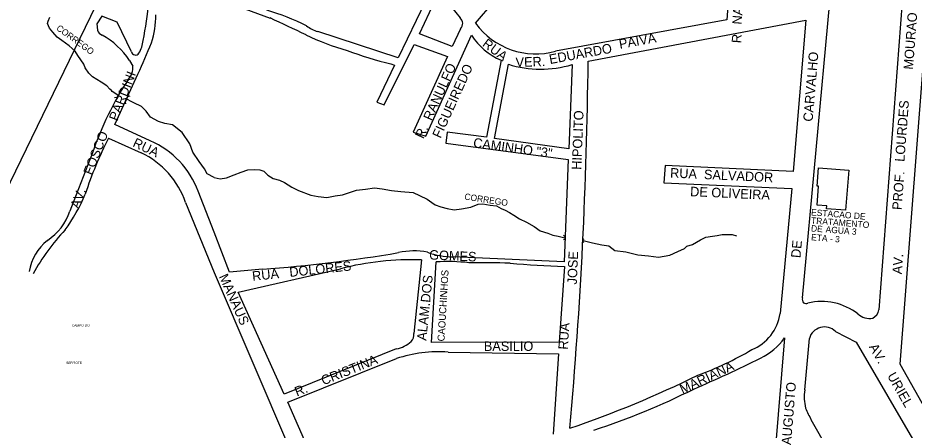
# Model space of a CAD drawing. Extents: x 325709 to 364434, y 7573432 to 7597073.
# Drawn here: x 337558 to 338123, y 7587232 to 7587492 of the extents above; entities that cross this region are included whole.
import ezdxf

# ---------------------------------------------------------------- set-up
doc = ezdxf.new("R2010")
doc.units = 0
for name, color, linetype in [('EDIFEXISTENT', 7, 'Continuous'), ('EDIFIDENTIF', 7, 'Continuous'), ('EDIFOBRAEXIS', 7, 'Continuous'), ('LIMITE_BAIRROS_MUNICIPIOS', 7, 'Continuous'), ('LOGRADOURO', 7, 'Continuous'), ('LOGRADOURO_TEXTO', 7, 'Continuous')]:
    doc.layers.add(name, color=color, linetype=linetype)

msp = doc.modelspace()

# ---------------------------------------------------------------- linework, layer by layer
at = {"layer": 'EDIFEXISTENT'}
for p, q in [((337621.66, 7587444.4), (337620.02, 7587441.57)), ((337621.53, 7587445.75), (337621.66, 7587444.4)), ((337625.46, 7587438.9), (337627, 7587442.32)), ((337627, 7587442.32), (337628.3, 7587442.77)), ((337620.02, 7587441.57), (337618.49, 7587441.38)), ((337625.69, 7587437.63), (337625.46, 7587438.9)), ((338062.03, 7587385.8), (338062.81, 7587397.31)), ((338062.81, 7587397.31), (338081.9, 7587395.79)), ((338081.9, 7587395.79), (338079.89, 7587370.55)), ((338061.9, 7587373.77), (338062.85, 7587385.74)), ((338062.85, 7587385.74), (338062.03, 7587385.8)), ((338068.02, 7587373.29), (338061.9, 7587373.77)), ((338067.88, 7587371.5), (338068.02, 7587373.29)), ((338079.89, 7587370.55), (338067.88, 7587371.5)), ((337902.62, 7587352.05), (337901.77, 7587351.82)), ((337901.95, 7587354.9), (337902.71, 7587354.25)), ((337902.69, 7587353.43), (337902.62, 7587352.05)), ((337902.71, 7587354.25), (337902.69, 7587353.43)), ((337914.28, 7587352.26), (337914.93, 7587352.56)), ((337914.32, 7587351.33), (337914.28, 7587352.26)), ((337914.26, 7587350.58), (337914.32, 7587351.33)), ((337914.76, 7587350.15), (337914.26, 7587350.58))]:
    msp.add_line(p, q, dxfattribs=at)
at = {"layer": 'EDIFOBRAEXIS'}
for points in [[(337620.86, 7587442.94), (337619.3, 7587443.95), (337617.04, 7587445.44), (337616.52, 7587445.97), (337615.58, 7587446.9), (337613.69, 7587448.95), (337610.05, 7587451.37), (337604.58, 7587454.64), (337602.23, 7587456.91), (337600.06, 7587460.28), (337599.13, 7587462.56), (337595.45, 7587468.17), (337593.58, 7587470.75), (337589.78, 7587474.13), (337585.3, 7587477.54), (337582.32, 7587479.73), (337579.49, 7587482.74), (337577.52, 7587485.44), (337576.78, 7587486.89), (337576.21, 7587488.26), (337576.66, 7587489.76), (337577.59, 7587492.2)], [(337681.39, 7587391.16), (337676.96, 7587393.5), (337675.35, 7587396.74), (337671.9, 7587401.32), (337667.86, 7587407.19), (337665.93, 7587412.43), (337661.1, 7587419.56), (337655.08, 7587424.31), (337650.36, 7587425.22), (337646.19, 7587426.45), (337641.25, 7587429.19), (337638.57, 7587432.98), (337635.43, 7587435.94), (337630.7, 7587438.27), (337629.48, 7587438.82), (337626.3, 7587440.56)], [(337681.39, 7587391.16), (337685.13, 7587390.44), (337689.19, 7587390.96), (337693.98, 7587392.91), (337698.42, 7587394.45), (337702.56, 7587395.94), (337706.74, 7587396.22), (337710.12, 7587395.98), (337712.81, 7587395.27), (337715.34, 7587392.76), (337718.56, 7587390.62), (337722.54, 7587389.53), (337725.86, 7587388.05), (337730.4, 7587385.08), (337734.68, 7587383.09), (337742.44, 7587380.04), (337747.05, 7587379.27), (337752.58, 7587378.5), (337757.68, 7587379.56), (337762.35, 7587380.24), (337766.23, 7587381.43), (337771.15, 7587383.17), (337776.94, 7587383.8), (337782.52, 7587384.68), (337787.49, 7587383.96), (337793.35, 7587383.09), (337799.28, 7587382.3), (337807.07, 7587381.71), (337811.02, 7587379.8), (337815.91, 7587377.49), (337818.73, 7587375.48), (337820.88, 7587373.85), (337824.48, 7587372.76), (337828.54, 7587371.58), (337832.92, 7587370.79), (337837.57, 7587371.42), (337843.43, 7587372.53), (337848.1, 7587374.35), (337850.94, 7587374.6), (337855.65, 7587373.73), (337859.51, 7587373.22), (337862.55, 7587371.74), (337865.03, 7587370.57), (337867.7, 7587369.15), (337870.43, 7587367.45), (337874.18, 7587365.11), (337878.47, 7587363.05), (337883.26, 7587360.2), (337887.24, 7587357.61), (337892.03, 7587356.03), (337895.22, 7587354.73), (337898.49, 7587354.2), (337901.07, 7587353.61), (337902.66, 7587353.11)], [(337914.36, 7587351.41), (337920.25, 7587349.91), (337926.13, 7587348.66), (337930.5, 7587348.04), (337934.32, 7587345.07), (337941.27, 7587344.33), (337948.88, 7587342.44), (337955.55, 7587341.77), (337961.91, 7587341.03), (337968.92, 7587342.16), (337974.12, 7587344.44), (337978.2, 7587346.49), (337979.7, 7587347.91), (337983.23, 7587348.89), (337988.36, 7587351.9), (337991.76, 7587353.57), (337995.84, 7587354.3), (337998.78, 7587354.68), (338002.08, 7587355.28), (338005.25, 7587355.15), (338008.22, 7587355.2), (338011.01, 7587354.36)]]:
    msp.add_lwpolyline(points, dxfattribs=at)
at = {"layer": 'LIMITE_BAIRROS_MUNICIPIOS'}
msp.add_lwpolyline([(337342.22, 7587372.39), (336396.46, 7588016.13), (336582.01, 7588238.23), (337316, 7588174.16), (337422.07, 7588277), (337411.03, 7588347.71), (337527.32, 7588375.68), (337546.84, 7588303.24), (337603.06, 7588272.31), (337684.9, 7588124.18), (337619.52, 7587978.17), (337693.23, 7587913.48), (337760.4, 7588085.1), (337859.79, 7588021.24), (337525.43, 7587332.74), (337420.34, 7587429.62), (337342.22, 7587372.39)], dxfattribs=at)
at = {"layer": 'LOGRADOURO'}
for p, q in [((337688.72, 7587501.91), (337716.72, 7587491.76)), ((337814.57, 7587501.91), (337797.48, 7587466.75)), ((337810.92, 7587481.88), (337820.53, 7587501.91)), ((337828.36, 7587501.91), (337836.62, 7587491.8)), ((337846.42, 7587488.43), (337857.89, 7587501.91)), ((338005.83, 7587501.91), (338004.92, 7587490.59)), ((338052.77, 7587315.39), (338069.93, 7587501.91)), ((338115.58, 7587501.91), (338100.8, 7587307.76)), ((338004.92, 7587490.59), (337896.89, 7587470.77)), ((337917.42, 7587464.45), (338054.88, 7587490.36)), ((338054.88, 7587490.36), (338046.87, 7587395.04)), ((337797.48, 7587466.75), (337746.8, 7587483.19)), ((337831.53, 7587473.88), (337810.92, 7587481.88)), ((337836.96, 7587485.02), (337831.53, 7587473.88)), ((337788.63, 7587437), (337807.66, 7587475.13)), ((337807.66, 7587475.13), (337828.59, 7587467.39)), ((337628.05, 7587465.01), (337629.97, 7587461.44)), ((337828.59, 7587467.39), (337807.07, 7587419.81)), ((337862.52, 7587465.26), (337853.37, 7587416.62)), ((337792.95, 7587462.77), (337795.23, 7587462)), ((337858.34, 7587415.69), (337867.06, 7587462.61)), ((337907.31, 7587462.36), (337905.19, 7587409.21)), ((337618.66, 7587424.56), (337633.3, 7587456.43)), ((337641.1, 7587414.31), (337618.66, 7587424.56)), ((337614.72, 7587416.09), (337635.35, 7587406.82)), ((337905.19, 7587409.21), (337858.34, 7587415.69)), ((337827.56, 7587412.86), (337904.89, 7587402.61)), ((337904.89, 7587402.61), (337902.26, 7587337.96)), ((337965.23, 7587387.9), (338045.91, 7587384.24)), ((337681.39, 7587356.74), (337671.33, 7587382.51)), ((338045.91, 7587384.24), (338038.55, 7587305.43)), ((337663.37, 7587375.34), (337681.39, 7587331.31)), ((337691.15, 7587331.51), (337681.39, 7587356.74)), ((337902.26, 7587337.96), (337832.07, 7587341.11)), ((337812.16, 7587339.25), (337807.48, 7587292.91)), ((337818.54, 7587287.2), (337821.5, 7587337.96)), ((337902.41, 7587334.99), (337899.2, 7587287.32)), ((337681.39, 7587331.31), (337740.72, 7587192.69)), ((337711.83, 7587333.42), (337691.15, 7587331.51)), ((337696.61, 7587318.88), (337761.15, 7587333.67)), ((337725.55, 7587254.54), (337696.61, 7587318.88)), ((338041.36, 7587290.01), (338033.84, 7587197.99)), ((338054.13, 7587257.27), (338057.05, 7587289.77)), ((338073.49, 7587294.1), (338086.63, 7587287.39)), ((337899.2, 7587287.32), (337818.54, 7587287.2)), ((338086.63, 7587287.39), (338182.22, 7587123.88)), ((337796.36, 7587283.05), (337725.55, 7587254.54)), ((337829.1, 7587281.1), (337898.78, 7587280.09)), ((337898.78, 7587280.09), (337895.42, 7587229.45)), ((337727.82, 7587249.43), (337796.4, 7587276.96)), ((337749.31, 7587201.1), (337727.82, 7587249.43)), ((338182.77, 7587020.93), (338058.23, 7587238.41))]:
    msp.add_line(p, q, dxfattribs=at)
for points in [[(338181.12, 7587155.38), (338114.26, 7587273.54), (338131.96, 7587501.91)], [(337629.14, 7587470.47), (337620.19, 7587489.08), (337610.48, 7587492.94), (337607.4, 7587488.08), (337607.73, 7587484.12)], [(337807.07, 7587419.81), (337814.92, 7587417.26), (337843.81, 7587481.02)], [(337795.23, 7587462), (337784.16, 7587438.71), (337788.63, 7587437)], [(337853.37, 7587416.62), (337828.54, 7587419.74), (337827.56, 7587412.86)], [(337604.61, 7587406.67), (337594.21, 7587380.3), (337590.33, 7587369.95)], [(338046.87, 7587395.04), (337966.09, 7587398.79), (337965.23, 7587387.9)]]:
    msp.add_lwpolyline(points, dxfattribs=at)
for centre, radius, start, end in [((337429.53, 7587520), 211.31, 348.4215, 355.0888), ((337584.09, 7587494.37), 60.54, 342.4782, 359.4085), ((337658.11, 7587315.64), 189.72, 64.5138, 72.6696), ((337208.24, 7586386.14), 1216.95, 64.12376, 65.30217), ((337833.13, 7587487.88), 5.25, 7.019, 48.319), ((337830.94, 7587489.41), 7.45, 323.8824, 353.1241), ((337884.44, 7587516.15), 47.06, 216.0913, 285.3409), ((337612.17, 7587485.39), 4.62, 195.8957, 250.2878), ((337751.94, 7587501.53), 19.05, 230.1956, 254.3397), ((337585.79, 7587436.53), 50.96, 33.9739, 60.8511), ((337321.89, 7587602.91), 344.13, 334.809, 338.3858), ((337616.73, 7587479.62), 19.91, 329.6528, 354.156), ((337809.03, 7587627.09), 161.8, 244.4895, 254.2939), ((337876.94, 7587501.36), 38.87, 211.5458, 248.2252), ((337631.73, 7587471.05), 2.65, 192.6132, 325.6888), ((337848.8, 7587692.52), 236.44, 249.3021, 256.336), ((337619.5, 7587460.27), 10.54, 317.7417, 6.3819), ((337887.58, 7587528.46), 68.97, 252.6908, 286.6232), ((334967.64, 7587495.47), 2949.94, 354.89649, 359.39742), ((337799.49, 7587340.39), 205.84, 146.7754, 161.2174), ((337842.54, 7587300.58), 255.43, 153.1154, 161.7061), ((337619.07, 7587363.1), 55.74, 20.3719, 66.7295), ((337611.19, 7587357.11), 55.27, 19.2585, 64.0858), ((337501.3, 7587421.4), 106.76, 323.6534, 337.6213), ((337557.22, 7587380.82), 34.84, 302.8604, 341.8169), ((337689.07, 7587262.64), 139.56, 136.8252, 150.9221), ((337595.86, 7587326.87), 31.6, 128.6445, 170.9814), ((337645.38, 7588242.72), 911.72, 274.17977, 279.622), ((337807.3, 7587302.38), 42.53, 78.2293, 102.9567), ((337832.99, 7587392.25), 51.15, 250.5687, 268.9673), ((337806.13, 7587158.32), 181.03, 88.0915, 104.3867), ((337828.75, 7587210.01), 128.15, 83.9755, 93.2418), ((337844.97, 7586485.81), 851.64, 88.44009, 90.18642), ((337951.19, 7588382.35), 1048.5, 265.45753, 267.33322), ((338055.73, 7587314.23), 3.18, 158.6984, 222.5516), ((338054.86, 7587315.34), 3.58, 245.6762, 291.1905), ((338064.71, 7587275.02), 37.96, 52.7069, 103.0278), ((338094.17, 7587308.58), 6.68, 295.1066, 352.8846), ((338010.01, 7587309.38), 28.8, 291.8136, 352.1224), ((338094.78, 7587312.26), 9.98, 224.8815, 282.8514), ((338066.55, 7587287.09), 9.87, 45.2837, 164.2387), ((337800.89, 7587292.4), 6.61, 315.9477, 4.3841), ((338008.79, 7587313.59), 40.2, 295.7224, 324.0904), ((337793.27, 7587300.53), 17.75, 280.0456, 314.2052), ((337823.33, 7587195.58), 85.72, 86.1398, 108.307), ((337914.12, 7587463.85), 210.24, 290.1971, 300.4674), ((337666.87, 7587996.44), 803.88, 293.24204, 296.5546), ((337674.79, 7587905.26), 710.82, 288.9727, 296.02755), ((337780.65, 7587663.58), 453.92, 288.0244, 296.6277), ((338083.73, 7587252.87), 29.92, 171.5565, 193.752), ((338127.23, 7587276.43), 78.78, 202.9099, 208.8523)]:
    msp.add_arc(centre, radius, start, end, dxfattribs=at)

# ---------------------------------------------------------------- texts
at = {"layer": 'EDIFIDENTIF'}
for s, rotation, p in [('CORREGO', 324.043, (337581.4, 7587484.56)), ('CORREGO', 351.2708, (337839.13, 7587377.33)), ('ESTACAO DE', 355.447, (338058, 7587367.3)), ('TRATAMENTO', 355.447, (338057.98, 7587362.19)), ('DE', 355.447, (338057.94, 7587357.22)), ('AGUA 3', 355.447, (338067.16, 7587356.54)), ('ETA - 3', 355.447, (338058.01, 7587351.63))]:
    msp.add_text(s, height=4, rotation=rotation, dxfattribs=at).set_placement(p)
at = {"layer": 'LIMITE_BAIRROS_MUNICIPIOS'}
for s, p in [('CAMPO DO', (337591.55, 7587297.19)), ('SERROTE', (337587.98, 7587273.58))]:
    msp.add_text(s, height=1.5, dxfattribs=at).set_placement(p)
at = {"layer": 'LOGRADOURO_TEXTO'}
for s, height, rotation, p in [('NARCISO', 6, 85.8046, (338014.25, 7587487.49)), ('MOURAO', 6, 85.6458, (338122.42, 7587459.07)), ('PAIVA', 6, 10.3991, (337937.49, 7587472.28)), ('R.', 6, 85.8046, (338013.95, 7587475.7)), ('RUA', 6, 322.9148, (337850.16, 7587474.46)), ('EDUARDO', 6, 10.3991, (337893.38, 7587462.69)), ('VER.', 6, 1.9311, (337871.72, 7587460.83)), ('CARVALHO', 6, 85.1986, (338059.09, 7587426.23)), ('R.  RANULFO', 6, 65.6577, (337813.42, 7587415.21)), ('FIGUEIREDO', 6, 65.6279, (337824.25, 7587415.5)), ('PARDINI', 6, 68.6948, (337620.37, 7587426.37)), ('LOURDES', 6, 85.6458, (338117, 7587400.94)), ('HIPOLITO', 6, 87.7123, (337913.07, 7587395.96)), ('FOSCO', 6, 68.474, (337604.2, 7587392.32)), ('RUA', 6, 334.5911, (337629.49, 7587411)), ('CAMINHO "3"', 6, 352.1267, (337844.6, 7587410.3)), ('RUA  SALVADOR', 6, 357.3358, (337969.05, 7587391.22)), ('PROF.', 6, 85.6458, (338115.28, 7587370.55)), ('DE OLIVEIRA', 6, 357.3358, (337981.69, 7587379.46)), ('AV.', 6, 69.4364, (337596.03, 7587371.08)), ('DE', 6, 84.6645, (338051.37, 7587340.23)), ('GOMES  ', 6, 357.4293, (337816.97, 7587339.51)), ('JOSE', 6, 87.6695, (337910.26, 7587323.68)), ('AV.', 6, 85.6458, (338115.38, 7587330.04)), ('RUA   DOLORES', 6, 6.0786, (337705.69, 7587325.97)), ('MANAUS', 6, 294.015, (337684.27, 7587328.78)), ('ALAM.DOS', 6, 84.241, (337815.23, 7587288.12)), ('CAOUCHINHOS', 4.5, 86.667, (337826.75, 7587287.74)), ('RUA', 6, 86.2009, (337904.56, 7587282.51)), ('BASILIO', 6, 0.0903, (337851.6, 7587281.81)), ('AV.', 6, 299.5157, (338094.49, 7587284.4)), ('CRISTINA', 6, 21.9336, (337750.39, 7587260.09)), ('MARIANA', 6, 25.272, (337976.98, 7587254.61)), ('URIEL', 6, 299.5157, (338106, 7587266.2)), ('AUGUSTO', 6, 85.3301, (338045.44, 7587222.39)), ('R.', 6, 21.9336, (337733.64, 7587253.01))]:
    msp.add_text(s, height=height, rotation=rotation, dxfattribs=at).set_placement(p)

doc.saveas('drawing.dxf')
